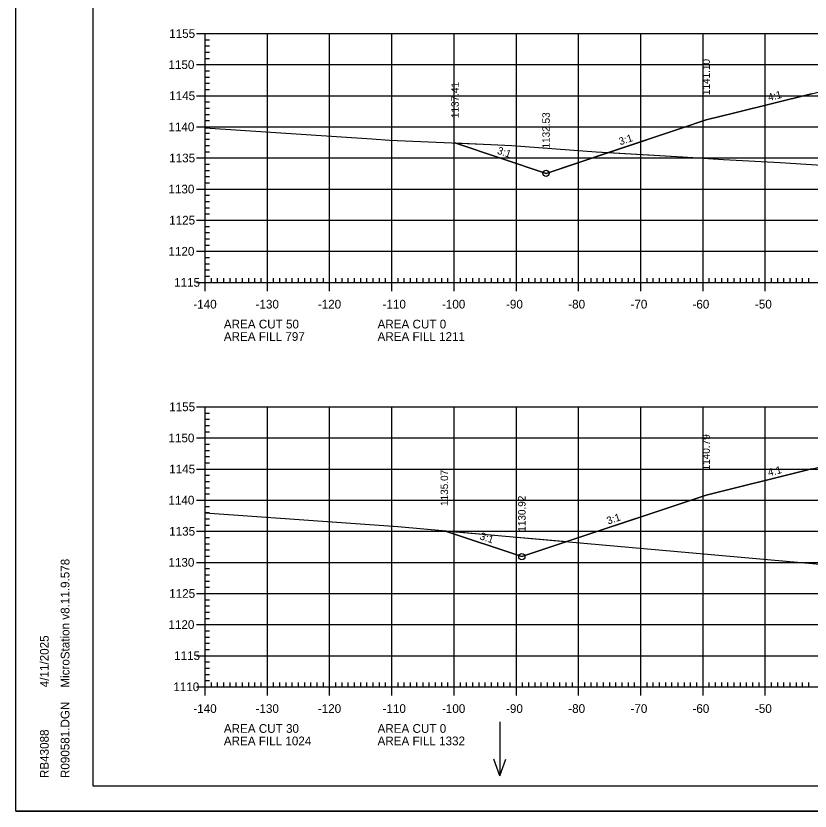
# Model space of a CAD drawing. Extents: x 1322838 to 1324533, y 339903 to 351025.
# Drawn here: x 1323533.3 to 1323660.9, y 342036.5 to 342164.3 of the extents above; entities that cross this region are included whole.
import ezdxf

# ---------------------------------------------------------------- set-up
doc = ezdxf.new("R2010")
doc.units = 0
for name, color, linetype in [('R_Axis', 7, 'Continuous'), ('R_Axis Annot', 7, 'Continuous'), ('R_Border', 7, 'Continuous'), ('R_Exist Surface', 7, 'Continuous'), ('R_Fin Surface', 7, 'Continuous'), ('R_Fin Surface Annot', 7, 'Continuous'), ('R_Grid', 7, 'Continuous'), ('R_No Plot', 7, 'Continuous'), ('R_Water Annot', 7, 'Continuous')]:
    doc.layers.add(name, color=color, linetype=linetype)

msp = doc.modelspace()

# ---------------------------------------------------------------- linework, layer by layer
at = {"layer": 'R_Axis'}
for p, q in [((1323562.32, 342161.48), (1323565.12, 342161.48)), ((1323563.72, 342121.48), (1323563.72, 342161.48)), ((1323563.72, 342160.48), (1323564.42, 342160.48)), ((1323563.72, 342159.48), (1323564.42, 342159.48)), ((1323563.72, 342158.48), (1323564.42, 342158.48)), ((1323563.72, 342157.48), (1323564.42, 342157.48)), ((1323562.32, 342156.48), (1323565.12, 342156.48)), ((1323563.72, 342155.48), (1323564.42, 342155.48)), ((1323563.72, 342154.48), (1323564.42, 342154.48)), ((1323563.72, 342153.48), (1323564.42, 342153.48)), ((1323563.72, 342152.48), (1323564.42, 342152.48)), ((1323562.32, 342151.48), (1323565.12, 342151.48)), ((1323563.72, 342150.48), (1323564.42, 342150.48)), ((1323563.72, 342149.48), (1323564.42, 342149.48)), ((1323563.72, 342148.48), (1323564.42, 342148.48)), ((1323562.32, 342146.48), (1323565.12, 342146.48)), ((1323563.72, 342147.48), (1323564.42, 342147.48)), ((1323563.72, 342145.48), (1323564.42, 342145.48)), ((1323563.72, 342144.48), (1323564.42, 342144.48)), ((1323563.72, 342143.48), (1323564.42, 342143.48)), ((1323562.32, 342141.48), (1323565.12, 342141.48)), ((1323563.72, 342142.48), (1323564.42, 342142.48)), ((1323563.72, 342140.48), (1323564.42, 342140.48)), ((1323563.72, 342139.48), (1323564.42, 342139.48)), ((1323563.72, 342138.48), (1323564.42, 342138.48)), ((1323563.72, 342137.48), (1323564.42, 342137.48)), ((1323562.32, 342136.48), (1323565.12, 342136.48)), ((1323563.72, 342135.48), (1323564.42, 342135.48)), ((1323563.72, 342134.48), (1323564.42, 342134.48)), ((1323563.72, 342133.48), (1323564.42, 342133.48)), ((1323563.72, 342132.48), (1323564.42, 342132.48)), ((1323562.32, 342131.48), (1323565.12, 342131.48)), ((1323563.72, 342130.48), (1323564.42, 342130.48)), ((1323563.72, 342129.48), (1323564.42, 342129.48)), ((1323563.72, 342128.48), (1323564.42, 342128.48)), ((1323563.72, 342127.48), (1323564.42, 342127.48)), ((1323562.32, 342126.48), (1323565.12, 342126.48)), ((1323563.72, 342125.48), (1323564.42, 342125.48)), ((1323563.72, 342124.48), (1323564.42, 342124.48)), ((1323563.72, 342123.48), (1323564.42, 342123.48)), ((1323563.72, 342120.08), (1323563.72, 342122.88)), ((1323563.72, 342122.48), (1323564.42, 342122.48)), ((1323564.72, 342121.48), (1323564.72, 342122.18)), ((1323565.72, 342121.48), (1323565.72, 342122.18)), ((1323566.72, 342121.48), (1323566.72, 342122.18)), ((1323567.72, 342121.48), (1323567.72, 342122.18)), ((1323568.72, 342121.48), (1323568.72, 342122.18)), ((1323569.72, 342121.48), (1323569.72, 342122.18)), ((1323570.72, 342121.48), (1323570.72, 342122.18)), ((1323571.72, 342121.48), (1323571.72, 342122.18)), ((1323572.72, 342121.48), (1323572.72, 342122.18)), ((1323573.72, 342120.08), (1323573.72, 342122.88)), ((1323574.72, 342121.48), (1323574.72, 342122.18)), ((1323575.72, 342121.48), (1323575.72, 342122.18)), ((1323576.72, 342121.48), (1323576.72, 342122.18)), ((1323577.72, 342121.48), (1323577.72, 342122.18)), ((1323578.72, 342121.48), (1323578.72, 342122.18)), ((1323579.72, 342121.48), (1323579.72, 342122.18)), ((1323580.72, 342121.48), (1323580.72, 342122.18)), ((1323581.72, 342121.48), (1323581.72, 342122.18)), ((1323582.72, 342121.48), (1323582.72, 342122.18)), ((1323583.72, 342120.08), (1323583.72, 342122.88)), ((1323584.72, 342121.48), (1323584.72, 342122.18)), ((1323585.72, 342121.48), (1323585.72, 342122.18)), ((1323586.72, 342121.48), (1323586.72, 342122.18)), ((1323587.72, 342121.48), (1323587.72, 342122.18)), ((1323588.72, 342121.48), (1323588.72, 342122.18)), ((1323589.72, 342121.48), (1323589.72, 342122.18)), ((1323590.72, 342121.48), (1323590.72, 342122.18)), ((1323591.72, 342121.48), (1323591.72, 342122.18)), ((1323592.72, 342121.48), (1323592.72, 342122.18)), ((1323593.72, 342120.08), (1323593.72, 342122.88)), ((1323594.72, 342121.48), (1323594.72, 342122.18)), ((1323595.72, 342121.48), (1323595.72, 342122.18)), ((1323596.72, 342121.48), (1323596.72, 342122.18)), ((1323597.72, 342121.48), (1323597.72, 342122.18)), ((1323598.72, 342121.48), (1323598.72, 342122.18)), ((1323599.72, 342121.48), (1323599.72, 342122.18)), ((1323600.72, 342121.48), (1323600.72, 342122.18)), ((1323601.72, 342121.48), (1323601.72, 342122.18)), ((1323602.72, 342121.48), (1323602.72, 342122.18)), ((1323603.72, 342120.08), (1323603.72, 342122.88)), ((1323604.72, 342121.48), (1323604.72, 342122.18)), ((1323605.72, 342121.48), (1323605.72, 342122.18)), ((1323606.72, 342121.48), (1323606.72, 342122.18)), ((1323607.72, 342121.48), (1323607.72, 342122.18)), ((1323608.72, 342121.48), (1323608.72, 342122.18)), ((1323609.72, 342121.48), (1323609.72, 342122.18)), ((1323610.72, 342121.48), (1323610.72, 342122.18)), ((1323611.72, 342121.48), (1323611.72, 342122.18)), ((1323612.72, 342121.48), (1323612.72, 342122.18)), ((1323613.72, 342120.08), (1323613.72, 342122.88)), ((1323614.72, 342121.48), (1323614.72, 342122.18)), ((1323615.72, 342121.48), (1323615.72, 342122.18)), ((1323616.72, 342121.48), (1323616.72, 342122.18)), ((1323617.72, 342121.48), (1323617.72, 342122.18)), ((1323618.72, 342121.48), (1323618.72, 342122.18)), ((1323619.72, 342121.48), (1323619.72, 342122.18)), ((1323620.72, 342121.48), (1323620.72, 342122.18)), ((1323621.72, 342121.48), (1323621.72, 342122.18)), ((1323622.72, 342121.48), (1323622.72, 342122.18)), ((1323623.72, 342120.08), (1323623.72, 342122.88)), ((1323624.72, 342121.48), (1323624.72, 342122.18)), ((1323625.72, 342121.48), (1323625.72, 342122.18)), ((1323626.72, 342121.48), (1323626.72, 342122.18)), ((1323627.72, 342121.48), (1323627.72, 342122.18)), ((1323628.72, 342121.48), (1323628.72, 342122.18)), ((1323629.72, 342121.48), (1323629.72, 342122.18)), ((1323630.72, 342121.48), (1323630.72, 342122.18)), ((1323631.72, 342121.48), (1323631.72, 342122.18)), ((1323632.72, 342121.48), (1323632.72, 342122.18)), ((1323633.72, 342120.08), (1323633.72, 342122.88)), ((1323634.72, 342121.48), (1323634.72, 342122.18)), ((1323635.72, 342121.48), (1323635.72, 342122.18)), ((1323636.72, 342121.48), (1323636.72, 342122.18)), ((1323637.72, 342121.48), (1323637.72, 342122.18)), ((1323638.72, 342121.48), (1323638.72, 342122.18)), ((1323639.72, 342121.48), (1323639.72, 342122.18)), ((1323640.72, 342121.48), (1323640.72, 342122.18)), ((1323641.72, 342121.48), (1323641.72, 342122.18)), ((1323642.72, 342121.48), (1323642.72, 342122.18)), ((1323643.72, 342120.08), (1323643.72, 342122.88)), ((1323644.72, 342121.48), (1323644.72, 342122.18)), ((1323645.72, 342121.48), (1323645.72, 342122.18)), ((1323646.72, 342121.48), (1323646.72, 342122.18)), ((1323647.72, 342121.48), (1323647.72, 342122.18)), ((1323648.72, 342121.48), (1323648.72, 342122.18)), ((1323649.72, 342121.48), (1323649.72, 342122.18)), ((1323650.72, 342121.48), (1323650.72, 342122.18)), ((1323651.72, 342121.48), (1323651.72, 342122.18)), ((1323652.72, 342121.48), (1323652.72, 342122.18)), ((1323653.72, 342120.08), (1323653.72, 342122.88)), ((1323654.72, 342121.48), (1323654.72, 342122.18)), ((1323655.72, 342121.48), (1323655.72, 342122.18)), ((1323656.72, 342121.48), (1323656.72, 342122.18)), ((1323657.72, 342121.48), (1323657.72, 342122.18)), ((1323658.72, 342121.48), (1323658.72, 342122.18)), ((1323659.72, 342121.48), (1323659.72, 342122.18)), ((1323660.72, 342121.48), (1323660.72, 342122.18)), ((1323562.32, 342121.48), (1323565.12, 342121.48)), ((1323563.72, 342121.48), (1323843.72, 342121.48)), ((1323562.32, 342101.48), (1323565.12, 342101.48)), ((1323563.72, 342056.48), (1323563.72, 342101.48)), ((1323563.72, 342100.48), (1323564.42, 342100.48)), ((1323563.72, 342099.48), (1323564.42, 342099.48)), ((1323563.72, 342098.48), (1323564.42, 342098.48)), ((1323563.72, 342097.48), (1323564.42, 342097.48)), ((1323562.32, 342096.48), (1323565.12, 342096.48)), ((1323563.72, 342095.48), (1323564.42, 342095.48)), ((1323563.72, 342094.48), (1323564.42, 342094.48)), ((1323563.72, 342093.48), (1323564.42, 342093.48)), ((1323562.32, 342091.48), (1323565.12, 342091.48)), ((1323563.72, 342092.48), (1323564.42, 342092.48)), ((1323563.72, 342090.48), (1323564.42, 342090.48)), ((1323563.72, 342089.48), (1323564.42, 342089.48)), ((1323563.72, 342088.48), (1323564.42, 342088.48)), ((1323562.32, 342086.48), (1323565.12, 342086.48)), ((1323563.72, 342087.48), (1323564.42, 342087.48)), ((1323563.72, 342085.48), (1323564.42, 342085.48)), ((1323563.72, 342084.48), (1323564.42, 342084.48)), ((1323563.72, 342083.48), (1323564.42, 342083.48)), ((1323563.72, 342082.48), (1323564.42, 342082.48)), ((1323562.32, 342081.48), (1323565.12, 342081.48)), ((1323563.72, 342080.48), (1323564.42, 342080.48)), ((1323563.72, 342079.48), (1323564.42, 342079.48)), ((1323563.72, 342078.48), (1323564.42, 342078.48)), ((1323563.72, 342077.48), (1323564.42, 342077.48)), ((1323562.32, 342076.48), (1323565.12, 342076.48)), ((1323563.72, 342075.48), (1323564.42, 342075.48)), ((1323563.72, 342074.48), (1323564.42, 342074.48)), ((1323563.72, 342073.48), (1323564.42, 342073.48)), ((1323563.72, 342072.48), (1323564.42, 342072.48)), ((1323562.32, 342071.48), (1323565.12, 342071.48)), ((1323563.72, 342070.48), (1323564.42, 342070.48)), ((1323563.72, 342069.48), (1323564.42, 342069.48)), ((1323563.72, 342068.48), (1323564.42, 342068.48)), ((1323563.72, 342067.48), (1323564.42, 342067.48)), ((1323562.32, 342066.48), (1323565.12, 342066.48)), ((1323563.72, 342065.48), (1323564.42, 342065.48)), ((1323563.72, 342064.48), (1323564.42, 342064.48)), ((1323563.72, 342063.48), (1323564.42, 342063.48)), ((1323563.72, 342062.48), (1323564.42, 342062.48)), ((1323562.32, 342061.48), (1323565.12, 342061.48)), ((1323563.72, 342060.48), (1323564.42, 342060.48)), ((1323563.72, 342059.48), (1323564.42, 342059.48)), ((1323563.72, 342058.48), (1323564.42, 342058.48)), ((1323563.72, 342055.08), (1323563.72, 342057.88)), ((1323563.72, 342057.48), (1323564.42, 342057.48)), ((1323564.72, 342056.48), (1323564.72, 342057.18)), ((1323565.72, 342056.48), (1323565.72, 342057.18)), ((1323566.72, 342056.48), (1323566.72, 342057.18)), ((1323567.72, 342056.48), (1323567.72, 342057.18)), ((1323568.72, 342056.48), (1323568.72, 342057.18)), ((1323569.72, 342056.48), (1323569.72, 342057.18)), ((1323570.72, 342056.48), (1323570.72, 342057.18)), ((1323571.72, 342056.48), (1323571.72, 342057.18)), ((1323572.72, 342056.48), (1323572.72, 342057.18)), ((1323573.72, 342055.08), (1323573.72, 342057.88)), ((1323574.72, 342056.48), (1323574.72, 342057.18)), ((1323575.72, 342056.48), (1323575.72, 342057.18)), ((1323576.72, 342056.48), (1323576.72, 342057.18)), ((1323577.72, 342056.48), (1323577.72, 342057.18)), ((1323578.72, 342056.48), (1323578.72, 342057.18)), ((1323579.72, 342056.48), (1323579.72, 342057.18)), ((1323580.72, 342056.48), (1323580.72, 342057.18)), ((1323581.72, 342056.48), (1323581.72, 342057.18)), ((1323582.72, 342056.48), (1323582.72, 342057.18)), ((1323583.72, 342055.08), (1323583.72, 342057.88)), ((1323584.72, 342056.48), (1323584.72, 342057.18)), ((1323585.72, 342056.48), (1323585.72, 342057.18)), ((1323586.72, 342056.48), (1323586.72, 342057.18)), ((1323587.72, 342056.48), (1323587.72, 342057.18)), ((1323588.72, 342056.48), (1323588.72, 342057.18)), ((1323589.72, 342056.48), (1323589.72, 342057.18)), ((1323590.72, 342056.48), (1323590.72, 342057.18)), ((1323591.72, 342056.48), (1323591.72, 342057.18)), ((1323592.72, 342056.48), (1323592.72, 342057.18)), ((1323593.72, 342055.08), (1323593.72, 342057.88)), ((1323594.72, 342056.48), (1323594.72, 342057.18)), ((1323595.72, 342056.48), (1323595.72, 342057.18)), ((1323596.72, 342056.48), (1323596.72, 342057.18)), ((1323597.72, 342056.48), (1323597.72, 342057.18)), ((1323598.72, 342056.48), (1323598.72, 342057.18)), ((1323599.72, 342056.48), (1323599.72, 342057.18)), ((1323600.72, 342056.48), (1323600.72, 342057.18)), ((1323601.72, 342056.48), (1323601.72, 342057.18)), ((1323602.72, 342056.48), (1323602.72, 342057.18)), ((1323603.72, 342055.08), (1323603.72, 342057.88)), ((1323604.72, 342056.48), (1323604.72, 342057.18)), ((1323605.72, 342056.48), (1323605.72, 342057.18)), ((1323606.72, 342056.48), (1323606.72, 342057.18)), ((1323607.72, 342056.48), (1323607.72, 342057.18)), ((1323608.72, 342056.48), (1323608.72, 342057.18)), ((1323609.72, 342056.48), (1323609.72, 342057.18)), ((1323610.72, 342056.48), (1323610.72, 342057.18)), ((1323611.72, 342056.48), (1323611.72, 342057.18)), ((1323612.72, 342056.48), (1323612.72, 342057.18)), ((1323613.72, 342055.08), (1323613.72, 342057.88)), ((1323614.72, 342056.48), (1323614.72, 342057.18)), ((1323615.72, 342056.48), (1323615.72, 342057.18)), ((1323616.72, 342056.48), (1323616.72, 342057.18)), ((1323617.72, 342056.48), (1323617.72, 342057.18)), ((1323618.72, 342056.48), (1323618.72, 342057.18)), ((1323619.72, 342056.48), (1323619.72, 342057.18)), ((1323620.72, 342056.48), (1323620.72, 342057.18)), ((1323621.72, 342056.48), (1323621.72, 342057.18)), ((1323622.72, 342056.48), (1323622.72, 342057.18)), ((1323623.72, 342055.08), (1323623.72, 342057.88)), ((1323624.72, 342056.48), (1323624.72, 342057.18)), ((1323625.72, 342056.48), (1323625.72, 342057.18)), ((1323626.72, 342056.48), (1323626.72, 342057.18)), ((1323627.72, 342056.48), (1323627.72, 342057.18)), ((1323628.72, 342056.48), (1323628.72, 342057.18)), ((1323629.72, 342056.48), (1323629.72, 342057.18)), ((1323630.72, 342056.48), (1323630.72, 342057.18)), ((1323631.72, 342056.48), (1323631.72, 342057.18)), ((1323632.72, 342056.48), (1323632.72, 342057.18)), ((1323633.72, 342055.08), (1323633.72, 342057.88)), ((1323634.72, 342056.48), (1323634.72, 342057.18)), ((1323635.72, 342056.48), (1323635.72, 342057.18)), ((1323636.72, 342056.48), (1323636.72, 342057.18)), ((1323637.72, 342056.48), (1323637.72, 342057.18)), ((1323638.72, 342056.48), (1323638.72, 342057.18)), ((1323639.72, 342056.48), (1323639.72, 342057.18)), ((1323640.72, 342056.48), (1323640.72, 342057.18)), ((1323641.72, 342056.48), (1323641.72, 342057.18)), ((1323642.72, 342056.48), (1323642.72, 342057.18)), ((1323643.72, 342055.08), (1323643.72, 342057.88)), ((1323644.72, 342056.48), (1323644.72, 342057.18)), ((1323645.72, 342056.48), (1323645.72, 342057.18)), ((1323646.72, 342056.48), (1323646.72, 342057.18)), ((1323647.72, 342056.48), (1323647.72, 342057.18)), ((1323648.72, 342056.48), (1323648.72, 342057.18)), ((1323649.72, 342056.48), (1323649.72, 342057.18)), ((1323650.72, 342056.48), (1323650.72, 342057.18)), ((1323651.72, 342056.48), (1323651.72, 342057.18)), ((1323652.72, 342056.48), (1323652.72, 342057.18)), ((1323653.72, 342055.08), (1323653.72, 342057.88)), ((1323654.72, 342056.48), (1323654.72, 342057.18)), ((1323655.72, 342056.48), (1323655.72, 342057.18)), ((1323656.72, 342056.48), (1323656.72, 342057.18)), ((1323657.72, 342056.48), (1323657.72, 342057.18)), ((1323658.72, 342056.48), (1323658.72, 342057.18)), ((1323659.72, 342056.48), (1323659.72, 342057.18)), ((1323660.72, 342056.48), (1323660.72, 342057.18)), ((1323562.32, 342056.48), (1323565.12, 342056.48)), ((1323563.72, 342056.48), (1323843.72, 342056.48))]:
    msp.add_line(p, q, dxfattribs=at)
at = {"layer": 'R_Border'}
for p, q in [((1323545.72, 342040.48), (1323545.72, 342245.94)), ((1323545.72, 342040.48), (1323545.72, 342040.48)), ((1323861.9, 342040.48), (1323545.72, 342040.48))]:
    msp.add_line(p, q, dxfattribs=at)
at = {"layer": 'R_Exist Surface'}
for points in [[(1323563.72, 342146.32), (1323590.51, 342144.56), (1323593.34, 342144.36), (1323609.64, 342143.63), (1323612.97, 342143.48), (1323626.57, 342142.46), (1323640.42, 342141.67), (1323647.02, 342141.26), (1323656.11, 342140.74), (1323664.44, 342140.19)], [(1323563.72, 342084.44), (1323594.68, 342082.22), (1323622.15, 342079.78), (1323664.31, 342076.05)]]:
    msp.add_lwpolyline(points, dxfattribs=at)
at = {"layer": 'R_Fin Surface'}
for points in [[(1323603.86, 342143.89), (1323603.86, 342143.89), (1323618.49, 342139.01), (1323618.49, 342139.01), (1323640.08, 342146.21), (1323644.22, 342147.59), (1323648.84, 342148.74), (1323661.12, 342151.81), (1323666.22, 342153.09), (1323672.22, 342153.33), (1323673.93, 342153.36), (1323674.22, 342153.37), (1323690.45, 342153.69), (1323703.72, 342153.96), (1323733.22, 342153.37), (1323735.22, 342153.33), (1323741.22, 342153.09), (1323743.4, 342152.54), (1323746.31, 342151.81), (1323751.43, 342150.53), (1323763.22, 342147.59), (1323788.2, 342139.26), (1323820.92, 342128.35)], [(1323602.15, 342081.55), (1323614.6, 342077.4), (1323644.21, 342087.27), (1323644.22, 342087.27), (1323660.14, 342091.25), (1323661.12, 342091.5), (1323661.68, 342091.64), (1323666.22, 342092.77), (1323668.23, 342092.85), (1323672.22, 342093.01), (1323673.21, 342093.03), (1323674.22, 342093.05), (1323703.72, 342093.64), (1323731.91, 342093.08), (1323733.22, 342093.05), (1323735.22, 342093.01), (1323738.36, 342092.89), (1323741.22, 342092.77), (1323746.31, 342091.5), (1323762.66, 342087.41), (1323763.22, 342087.27), (1323824.88, 342066.72)]]:
    msp.add_lwpolyline(points, dxfattribs=at)
at = {"layer": 'R_Grid'}
for p, q in [((1323563.72, 342161.48), (1323843.72, 342161.48)), ((1323563.72, 342121.48), (1323563.72, 342161.48)), ((1323573.72, 342121.48), (1323573.72, 342161.48)), ((1323583.72, 342121.48), (1323583.72, 342161.48)), ((1323593.72, 342121.48), (1323593.72, 342161.48)), ((1323603.72, 342121.48), (1323603.72, 342161.48)), ((1323613.72, 342121.48), (1323613.72, 342161.48)), ((1323623.72, 342121.48), (1323623.72, 342161.48)), ((1323633.72, 342121.48), (1323633.72, 342161.48)), ((1323643.72, 342121.48), (1323643.72, 342161.48)), ((1323653.72, 342121.48), (1323653.72, 342161.48)), ((1323563.72, 342156.48), (1323843.72, 342156.48)), ((1323563.72, 342151.48), (1323843.72, 342151.48)), ((1323563.72, 342146.48), (1323843.72, 342146.48)), ((1323563.72, 342141.48), (1323843.72, 342141.48)), ((1323563.72, 342136.48), (1323843.72, 342136.48)), ((1323563.72, 342131.48), (1323843.72, 342131.48)), ((1323563.72, 342126.48), (1323843.72, 342126.48)), ((1323563.72, 342121.48), (1323843.72, 342121.48)), ((1323563.72, 342101.48), (1323843.72, 342101.48)), ((1323563.72, 342056.48), (1323563.72, 342101.48)), ((1323573.72, 342056.48), (1323573.72, 342101.48)), ((1323583.72, 342056.48), (1323583.72, 342101.48)), ((1323593.72, 342056.48), (1323593.72, 342101.48)), ((1323603.72, 342056.48), (1323603.72, 342101.48)), ((1323613.72, 342056.48), (1323613.72, 342101.48)), ((1323623.72, 342056.48), (1323623.72, 342101.48)), ((1323633.72, 342056.48), (1323633.72, 342101.48)), ((1323643.72, 342056.48), (1323643.72, 342101.48)), ((1323653.72, 342056.48), (1323653.72, 342101.48)), ((1323563.72, 342096.48), (1323843.72, 342096.48)), ((1323563.72, 342091.48), (1323843.72, 342091.48)), ((1323563.72, 342086.48), (1323843.72, 342086.48)), ((1323563.72, 342081.48), (1323843.72, 342081.48)), ((1323563.72, 342076.48), (1323843.72, 342076.48)), ((1323563.72, 342071.48), (1323843.72, 342071.48)), ((1323563.72, 342066.48), (1323843.72, 342066.48)), ((1323563.72, 342061.48), (1323843.72, 342061.48)), ((1323563.72, 342056.48), (1323843.72, 342056.48))]:
    msp.add_line(p, q, dxfattribs=at)
at = {"layer": 'R_No Plot'}
msp.add_line((1323533.31, 342036.5), (1323866.65, 342036.5), dxfattribs=at)
for points in [[(1323533.31, 342249.84), (1323866.65, 342249.84), (1323866.65, 342036.5), (1323533.31, 342036.5)], [(1323779.64, 342245.94), (1323799.26, 342245.94), (1323799.26, 342236.06), (1323815.37, 342236.06), (1323838.57, 342236.06), (1323838.57, 342203.39), (1323861.77, 342203.39), (1323861.9, 342040.48), (1323545.72, 342040.48), (1323545.72, 342245.94)], [(1323603.86, 342143.89), (1323609.64, 342143.63), (1323612.97, 342143.48), (1323626.57, 342142.46), (1323628.5, 342142.35), (1323618.49, 342139.01), (1323618.49, 342139.01)], [(1323602.15, 342081.55), (1323621.81, 342079.81), (1323614.6, 342077.4)]]:
    msp.add_lwpolyline(points, close=True, dxfattribs=at)
for points in [[(1323661.12, 342151.81), (1323648.84, 342148.74), (1323644.22, 342147.59), (1323640.08, 342146.21), (1323628.5, 342142.35), (1323640.42, 342141.67), (1323647.02, 342141.26), (1323656.11, 342140.74), (1323664.44, 342140.19)], [(1323661.12, 342091.5), (1323660.14, 342091.25), (1323644.22, 342087.27), (1323644.21, 342087.27), (1323621.81, 342079.81), (1323622.15, 342079.78), (1323664.31, 342076.05)]]:
    msp.add_lwpolyline(points, dxfattribs=at)
for centre in [(1323618.49, 342139.01), (1323618.49, 342139.01), (1323614.6, 342077.4), (1323614.6, 342077.4)]:
    msp.add_circle(centre, 0.5, dxfattribs=at)
at = {"layer": 'R_Water Annot'}
for p, q in [((1323611.06, 342050.86), (1323611.06, 342042.17)), ((1323611.06, 342042.17), (1323610.1, 342044.83)), ((1323611.06, 342042.17), (1323612.03, 342044.83))]:
    msp.add_line(p, q, dxfattribs=at)

# ---------------------------------------------------------------- texts
at = {"layer": 'R_Axis Annot'}
for s, p in [('1155', (1323557.94, 342160.78)), ('1150', (1323557.82, 342155.78)), ('1145', (1323557.94, 342150.78)), ('1140', (1323557.82, 342145.78)), ('1135', (1323557.94, 342140.78)), ('1130', (1323557.82, 342135.78)), ('1125', (1323557.94, 342130.78)), ('1120', (1323557.82, 342125.78)), ('1115', (1323558.73, 342120.78)), ('-140', (1323561.82, 342117.28)), ('-130', (1323571.82, 342117.28)), ('-120', (1323581.82, 342117.28)), ('-110', (1323592.22, 342117.28)), ('-100', (1323601.77, 342117.28)), ('-90', (1323612.06, 342117.28)), ('-80', (1323622.06, 342117.28)), ('-70', (1323632.06, 342117.28)), ('-60', (1323642.02, 342117.28)), ('-50', (1323652.06, 342117.28)), ('AREA CUT 50', (1323566.72, 342114.08)), ('AREA CUT 0', (1323591.42, 342114.08)), ('AREA FILL 797', (1323566.72, 342112.08)), ('AREA FILL 1211', (1323591.42, 342112.08)), ('1155', (1323557.94, 342100.78)), ('1150', (1323557.82, 342095.78)), ('1145', (1323557.94, 342090.78)), ('1140', (1323557.82, 342085.78)), ('1135', (1323557.94, 342080.78)), ('1130', (1323557.82, 342075.78)), ('1125', (1323557.94, 342070.78)), ('1120', (1323557.82, 342065.78)), ('1115', (1323558.73, 342060.78)), ('1110', (1323558.61, 342055.78)), ('-140', (1323561.82, 342052.28)), ('-130', (1323571.82, 342052.28)), ('-120', (1323581.82, 342052.28)), ('-110', (1323592.22, 342052.28)), ('-100', (1323601.77, 342052.28)), ('-90', (1323612.06, 342052.28)), ('-80', (1323622.06, 342052.28)), ('-70', (1323632.06, 342052.28)), ('-60', (1323642.02, 342052.28)), ('-50', (1323652.06, 342052.28)), ('AREA CUT 30', (1323566.72, 342049.08)), ('AREA CUT 0', (1323591.42, 342049.08)), ('AREA FILL 1024', (1323566.72, 342047.08)), ('AREA FILL 1332', (1323591.42, 342047.08))]:
    msp.add_text(s, height=1.4, dxfattribs=at).set_placement(p)
at = {"layer": 'R_Border'}
for s, p in [('MicroStation v8.11.9.578', (1323541.91, 342056.34)), ('4/11/2025', (1323538.58, 342056.41)), ('R090581.DGN', (1323541.91, 342041.81)), ('RB43088', (1323538.58, 342041.81))]:
    msp.add_text(s, height=1.4, rotation=90, dxfattribs=at).set_placement(p)
at = {"layer": 'R_Fin Surface Annot'}
for s, rotation, p in [('1141.10', 90, (1323644.81, 342151.59)), ('1137.41', 90, (1323604.46, 342147.89)), ('4:1', 14.0362, (1323654.29, 342150.62)), ('1132.53', 90, (1323619.09, 342143.01)), ('3:1', 18.4356, (1323630.41, 342143.51)), ('3:1', 341.5628, (1323610.54, 342142.19)), ('1140.79', 90, (1323644.81, 342091.27)), ('4:1', 14.0362, (1323654.29, 342090.31)), ('1135.07', 90, (1323602.75, 342085.55)), ('1130.92', 90, (1323615.2, 342081.4)), ('3:1', 18.4355, (1323628.46, 342082.55)), ('3:1', 341.5665, (1323607.74, 342080.21))]:
    msp.add_text(s, height=1.2, rotation=rotation, dxfattribs=at).set_placement(p)

doc.saveas('drawing.dxf')
